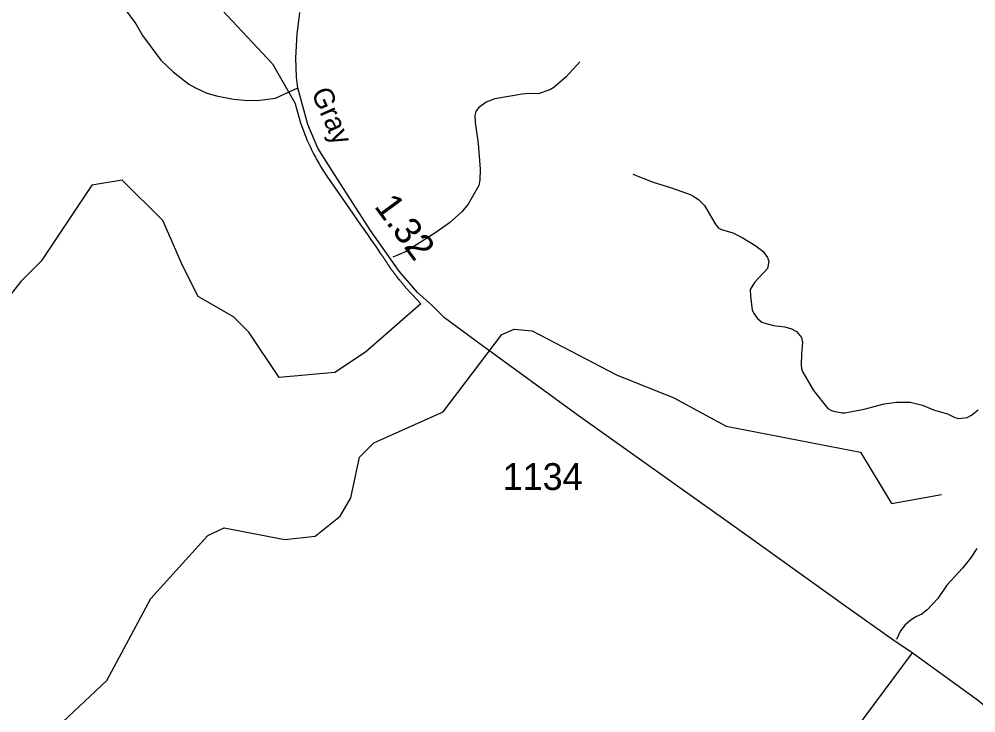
# Model space of a CAD drawing. Extents: x 2104537 to 2336408, y 34176 to 229611.
# Drawn here: x 2193201 to 2197655, y 77773 to 81004 of the extents above; entities that cross this region are included whole.
import ezdxf

# ---------------------------------------------------------------- set-up
doc = ezdxf.new("R2010")
doc.units = 0
for name, color, linetype in [('Exist Boundary Political City Limit New', 7, 'Continuous'), ('Exist Hydrographic Misc Water Feature', 7, 'Continuous'), ('Exist Road Non-System Type 51', 7, 'Continuous'), ('Exist Road Secondary Mileage Hundredths English Label', 7, 'Continuous'), ('Exist Road Secondary Type 51 Attributed', 7, 'Continuous'), ('Exist Road Secondary Type 51 Label', 7, 'Continuous'), ('Exist Road Secondary Type 51 Number Label', 7, 'Continuous'), ('Map Preparation Boundary City Limit Buffer Line', 7, 'Continuous')]:
    doc.layers.add(name, color=color, linetype=linetype)

msp = doc.modelspace()

# ---------------------------------------------------------------- linework, layer by layer
at = {"layer": 'Exist Boundary Political City Limit New'}
for points in [[(2193658, 81569), (2194380.5, 80796.1), (2194484.5, 80613.3), (2194486.5, 80610.1), (2194488, 80603.6), (2194492, 80586.8), (2194496.5, 80570), (2194501.2, 80553.2), (2194504, 80543.8), (2194506.2, 80536.6), (2194511.5, 80520.1), (2194517.2, 80503.6), (2194523, 80487.3), (2194529.2, 80471), (2194535.8, 80454.9), (2194539.5, 80445.6), (2194542.5, 80438.9), (2194549.5, 80423), (2194556.8, 80407.2), (2194564.2, 80391.6), (2194572, 80376.1), (2194580.2, 80360.7), (2194584, 80353.6), (2194588.5, 80345.5), (2194597.2, 80330.4), (2194606, 80315.5), (2194615.2, 80300.7), (2194624.8, 80286.1), (2194634.2, 80271.7), (2194636.8, 80268.1), (2194644.2, 80257.4), (2194753, 80100.2), (2194779.5, 80061.8), (2194822, 80000), (2194836.5, 79979.1), (2194861, 79944.1), (2194878.2, 79919), (2194879.2, 79917.4), (2194880.5, 79915.8), (2194881.8, 79914.2), (2194883, 79912.6), (2194884.2, 79911), (2194885.2, 79909.4), (2194886.5, 79907.8), (2194887.8, 79906.1), (2194888.8, 79904.5), (2194890, 79902.9), (2194891.2, 79901.2), (2194892.2, 79899.6), (2194893.5, 79898), (2194894.8, 79896.3), (2194895.8, 79894.7), (2194897, 79893.1), (2194898, 79891.4), (2194899.2, 79889.8), (2194900.2, 79888.1), (2194901.5, 79886.5), (2194902.5, 79884.8), (2194903.8, 79883.1), (2194904.8, 79881.5), (2194906, 79879.8), (2194907, 79878.1), (2194908, 79876.5), (2194909.2, 79874.8), (2194910.2, 79873.1), (2194911.2, 79871.4), (2194912.5, 79869.8), (2194913.5, 79868.1), (2194914.5, 79866.4), (2194915.8, 79864.7), (2194916.8, 79863), (2194917.8, 79861.3), (2194918.8, 79859.6), (2194919.8, 79857.9), (2194921, 79856.2), (2194922, 79854.5), (2194923, 79852.8), (2194924.2, 79851.2), (2194925.2, 79849.5), (2194926.5, 79847.9), (2194927.5, 79846.2), (2194928.8, 79844.6), (2194930, 79843), (2194931, 79841.4), (2194932.2, 79839.8), (2194933.5, 79838.2), (2194934.8, 79836.6), (2194936, 79835), (2194937.2, 79833.4), (2194938.5, 79831.9), (2194939.8, 79830.3), (2194941, 79828.7), (2194942.2, 79827.1), (2194943.5, 79825.6), (2194944.5, 79824), (2194945.8, 79822.4), (2194947, 79820.8), (2194948.2, 79819.2), (2194949.2, 79817.5), (2194950.5, 79815.9)], [(2194950.5, 79815.9), (2194951.8, 79814.3), (2194952.8, 79812.7), (2194954, 79811), (2194955, 79809.4), (2194956.2, 79807.7), (2194957.2, 79806.1), (2194958.5, 79804.4), (2194959.8, 79802.8), (2194960.8, 79801.2), (2194962, 79799.6), (2194963.2, 79798), (2194964.5, 79796.5), (2194965.8, 79794.9), (2194967, 79793.4), (2194968.2, 79791.8), (2194969.8, 79790.3), (2194971, 79788.8), (2194972.2, 79787.3), (2194973.5, 79785.8), (2194975, 79784.3), (2194976.2, 79782.9), (2194977.8, 79781.4), (2194979, 79779.9), (2194980.5, 79778.4), (2194981.8, 79776.9), (2194983, 79775.4), (2194984.2, 79773.8), (2194985.5, 79772.3), (2194986.8, 79770.7), (2194988, 79769.1), (2194989, 79767.5), (2194990.2, 79765.9), (2194991.5, 79764.2), (2194992.5, 79762.6), (2194993.8, 79761), (2194995, 79759.4), (2194996.2, 79757.9), (2194997.5, 79756.3), (2194998.8, 79754.8), (2195000, 79753.4), (2195032.8, 79719), (2195052, 79698.4), (2195071.5, 79678.2), (2194812.8, 79452.1), (2194671.2, 79357.8), (2194411.8, 79334.2), (2194270.2, 79546.5), (2194199.5, 79617.2), (2194034.5, 79711.6), (2193963.8, 79853.1), (2193869.2, 80065.3), (2193680.8, 80254), (2193539.2, 80230.4), (2193303.2, 79876.6), (2193209, 79782.3), (2192880.2, 79362)]]:
    msp.add_lwpolyline(points, dxfattribs=at)
at = {"layer": 'Exist Hydrographic Misc Water Feature'}
msp.add_lwpolyline([(2193062.6, 77402), (2193287.7, 77453.5), (2193370.6, 77537.2), (2193402.6, 77730.1), (2193609.7, 77923), (2193814.7, 78306.1), (2194079.6, 78599.6), (2194154.7, 78634.3), (2194437.7, 78579.6), (2194579.8, 78596.5), (2194695.6, 78689.4), (2194744.6, 78773.8), (2194785.6, 78963.3), (2194851.7, 79030.9), (2195175.6, 79175.5), (2195447.7, 79534.5), (2195505.8, 79559.6), (2195589.6, 79551.4), (2195982.7, 79347), (2196249.7, 79240.1), (2196492.7, 79107.5), (2197117.7, 78987.2), (2197261.6, 78748.1), (2197494.8, 78789.6)], dxfattribs=at)
at = {"layer": 'Exist Road Non-System Type 51'}
for points in [[(2193643.8, 81119.7), (2193743.8, 80981.3), (2193774.6, 80927.6), (2193860, 80812.8), (2193918.3, 80757.8), (2193991.7, 80700.6), (2194021.9, 80683), (2194074.2, 80659.3), (2194119.2, 80646.7), (2194198.7, 80631), (2194250.7, 80625.7), (2194309.1, 80624.6), (2194394.6, 80635.8), (2194497.9, 80683)], [(2195810.6, 80804), (2195747.6, 80735.3), (2195690.2, 80684.6), (2195672.3, 80674.1), (2195617.8, 80656.4), (2195576.8, 80657.2), (2195542.6, 80654.6), (2195414.9, 80633.1), (2195375.2, 80616.5), (2195339.3, 80590), (2195327.8, 80573.8), (2195321.9, 80555.5), (2195324.2, 80521.7), (2195337.7, 80424), (2195347.2, 80304.1), (2195345.9, 80253.9), (2195340.5, 80229.4), (2195291.2, 80141.1), (2195262, 80105.9), (2195204.6, 80054.2), (2195141, 80009.2), (2194999.9, 79919.4), (2194940.4, 79894.9)], [(2196057.7, 80281.2), (2196152.1, 80244.2), (2196238.6, 80217.6), (2196324.9, 80186.8), (2196341.5, 80177.6), (2196363.2, 80163.1), (2196391.5, 80135.6), (2196440.7, 80050.3), (2196455.1, 80031.7), (2196471.4, 80024.2), (2196523.2, 80007.7), (2196567.7, 79985.9), (2196630, 79948.6), (2196664.6, 79921), (2196685, 79893.4), (2196691.3, 79875.2), (2196684.4, 79841.6), (2196624.4, 79776.5), (2196604.7, 79744.4), (2196605.1, 79714.2), (2196614.1, 79649), (2196622.2, 79630.5), (2196638.9, 79610.2), (2196658.9, 79593), (2196672.3, 79587.5), (2196713.1, 79577.6), (2196765.1, 79570.3), (2196797.4, 79560.8), (2196819.5, 79548.9), (2196843.9, 79521.2), (2196848, 79497.2), (2196842.7, 79445.1), (2196841.7, 79391.4), (2196844, 79374.3), (2196849.9, 79359.4), (2196899.1, 79274.1), (2196966.1, 79190.8), (2196982.6, 79180.3), (2196992.4, 79177.2), (2197032.6, 79169.5), (2197044.4, 79169.9), (2197134.3, 79186.9), (2197228, 79212.3), (2197285.9, 79219.1), (2197349.9, 79219.8), (2197406.7, 79206.2), (2197458.4, 79183.6), (2197522.7, 79165.9), (2197556.8, 79148.6), (2197575.1, 79144.3), (2197614.9, 79149.1), (2197634.8, 79159.5), (2197665.1, 79183.5)], [(2197658.9, 78537.7), (2197629.5, 78493.6), (2197592.2, 78446.8), (2197520.1, 78368.1), (2197478.5, 78305.9), (2197428.3, 78252.4), (2197403, 78232.6), (2197379.2, 78222.2), (2197353.3, 78206), (2197326.6, 78183.2), (2197303.7, 78155.1), (2197286.2, 78115.1)]]:
    msp.add_lwpolyline(points, dxfattribs=at)
at = {"layer": 'Exist Road Secondary Type 51 Attributed'}
for points in [[(2197357.8, 78052.1), (2197268.8, 78112.9), (2197049.1, 78268.5), (2196577.5, 78606.9), (2195804, 79157.7), (2195352.2, 79486.2), (2195181.8, 79612.2), (2195122.6, 79671.5), (2195055.9, 79730.8), (2194969.5, 79829.6), (2194836.2, 80019.8), (2194658.4, 80296.4), (2194591.8, 80402.6), (2194544.8, 80513.1), (2194497.9, 80683), (2194492.6, 80732.6), (2194489.1, 80823.2), (2194495.5, 80933.7), (2194507.8, 81034.9)], [(2197357.8, 78052.1), (2196967.6, 77525.9), (2196723.2, 77213.8), (2196110.7, 76398.6), (2196073.4, 76354.1), (2196021.9, 76303.5), (2195964.6, 76258.7), (2195916.8, 76228.1), (2195668.5, 76127), (2194246.5, 75784.3), (2194164.3, 75775.4), (2194098.4, 75776.7), (2193747.7, 75830), (2193432.4, 75913.9), (2193376.3, 75623.3), (2193328.4, 75425.5), (2193295, 75272.2)], [(2197834.2, 77695.2), (2197656.5, 77836.6), (2197357.8, 78052.1)]]:
    msp.add_lwpolyline(points, dxfattribs=at)
at = {"layer": 'Map Preparation Boundary City Limit Buffer Line'}
for points in [[(2193658, 81569), (2194380.5, 80796.1), (2194484.5, 80613.3), (2194486.5, 80610.1), (2194488, 80603.6), (2194492, 80586.8), (2194496.5, 80570), (2194501.2, 80553.2), (2194504, 80543.8), (2194506.2, 80536.6), (2194511.5, 80520.1), (2194517.2, 80503.6), (2194523, 80487.3), (2194529.2, 80471), (2194535.8, 80454.9), (2194539.5, 80445.6), (2194542.5, 80438.9), (2194549.5, 80423), (2194556.8, 80407.2), (2194564.2, 80391.6), (2194572, 80376.1), (2194580.2, 80360.7), (2194584, 80353.6), (2194588.5, 80345.5), (2194597.2, 80330.4), (2194606, 80315.5), (2194615.2, 80300.7), (2194624.8, 80286.1), (2194634.2, 80271.7), (2194636.8, 80268.1), (2194644.2, 80257.4), (2194753, 80100.2), (2194779.5, 80061.8), (2194822, 80000), (2194836.5, 79979.1), (2194861, 79944.1), (2194878.2, 79919), (2194879.2, 79917.4), (2194880.5, 79915.8), (2194881.8, 79914.2), (2194883, 79912.6), (2194884.2, 79911), (2194885.2, 79909.4), (2194886.5, 79907.8), (2194887.8, 79906.1), (2194888.8, 79904.5), (2194890, 79902.9), (2194891.2, 79901.2), (2194892.2, 79899.6), (2194893.5, 79898), (2194894.8, 79896.3), (2194895.8, 79894.7), (2194897, 79893.1), (2194898, 79891.4), (2194899.2, 79889.8), (2194900.2, 79888.1), (2194901.5, 79886.5), (2194902.5, 79884.8), (2194903.8, 79883.1), (2194904.8, 79881.5), (2194906, 79879.8), (2194907, 79878.1), (2194908, 79876.5), (2194909.2, 79874.8), (2194910.2, 79873.1), (2194911.2, 79871.4), (2194912.5, 79869.8), (2194913.5, 79868.1), (2194914.5, 79866.4), (2194915.8, 79864.7), (2194916.8, 79863), (2194917.8, 79861.3), (2194918.8, 79859.6), (2194919.8, 79857.9), (2194921, 79856.2), (2194922, 79854.5), (2194923, 79852.8), (2194924.2, 79851.2), (2194925.2, 79849.5), (2194926.5, 79847.9), (2194927.5, 79846.2), (2194928.8, 79844.6), (2194930, 79843), (2194931, 79841.4), (2194932.2, 79839.8), (2194933.5, 79838.2), (2194934.8, 79836.6), (2194936, 79835), (2194937.2, 79833.4), (2194938.5, 79831.9), (2194939.8, 79830.3), (2194941, 79828.7), (2194942.2, 79827.1), (2194943.5, 79825.6), (2194944.5, 79824), (2194945.8, 79822.4), (2194947, 79820.8), (2194948.2, 79819.2), (2194949.2, 79817.5), (2194950.5, 79815.9)], [(2194950.5, 79815.9), (2194951.8, 79814.3), (2194952.8, 79812.7), (2194954, 79811), (2194955, 79809.4), (2194956.2, 79807.7), (2194957.2, 79806.1), (2194958.5, 79804.4), (2194959.8, 79802.8), (2194960.8, 79801.2), (2194962, 79799.6), (2194963.2, 79798), (2194964.5, 79796.5), (2194965.8, 79794.9), (2194967, 79793.4), (2194968.2, 79791.8), (2194969.8, 79790.3), (2194971, 79788.8), (2194972.2, 79787.3), (2194973.5, 79785.8), (2194975, 79784.3), (2194976.2, 79782.9), (2194977.8, 79781.4), (2194979, 79779.9), (2194980.5, 79778.4), (2194981.8, 79776.9), (2194983, 79775.4), (2194984.2, 79773.8), (2194985.5, 79772.3), (2194986.8, 79770.7), (2194988, 79769.1), (2194989, 79767.5), (2194990.2, 79765.9), (2194991.5, 79764.2), (2194992.5, 79762.6), (2194993.8, 79761), (2194995, 79759.4), (2194996.2, 79757.9), (2194997.5, 79756.3), (2194998.8, 79754.8), (2195000, 79753.4), (2195032.8, 79719), (2195052, 79698.4), (2195071.5, 79678.2), (2194812.8, 79452.1), (2194671.2, 79357.8), (2194411.8, 79334.2), (2194270.2, 79546.5), (2194199.5, 79617.2), (2194034.5, 79711.6), (2193963.8, 79853.1), (2193869.2, 80065.3), (2193680.8, 80254), (2193539.2, 80230.4), (2193303.2, 79876.6), (2193209, 79782.3), (2192880.2, 79362)]]:
    msp.add_lwpolyline(points, dxfattribs=at)

# ---------------------------------------------------------------- texts
at = {"layer": 'Exist Road Secondary Mileage Hundredths English Label'}
msp.add_text('1.32', height=125, rotation=306.415, dxfattribs=at).set_placement((2194850.9, 80131.3))
at = {"layer": 'Exist Road Secondary Type 51 Label'}
msp.add_text('Gray', height=95, rotation=293.8078, dxfattribs=at).set_placement((2194559, 80661.2))
at = {"layer": 'Exist Road Secondary Type 51 Number Label'}
msp.add_text('1134', height=125, dxfattribs=at).set_placement((2195452.2, 78810.8))

doc.saveas('drawing.dxf')
